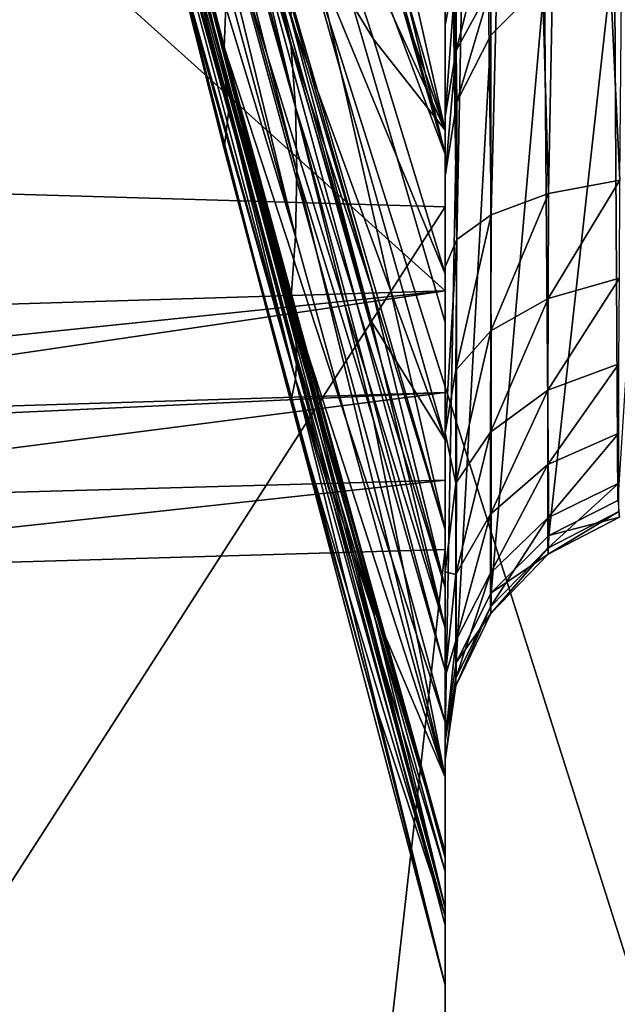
# Model space of a CAD drawing. Header units: millimetres. Extents: x -41 to 11, y -3 to 963.
# Tile 374 of 656: x -25.31 to -24.14, y 326.79 to 328.71. Entities that reach past the tile are written whole.
import ezdxf

# ---------------------------------------------------------------- set-up
doc = ezdxf.new("R2010")
doc.units = ezdxf.units.MM
doc.header["$LTSCALE"] = 65.185185
for name, color, linetype in [('1008', 7, 'CONTINUOUS'), ('1010', 7, 'CONTINUOUS'), ('3321', 7, 'CONTINUOUS'), ('3323', 7, 'CONTINUOUS'), ('3384', 7, 'CONTINUOUS'), ('3385', 7, 'CONTINUOUS'), ('659', 7, 'CONTINUOUS'), ('660', 7, 'CONTINUOUS'), ('667', 7, 'CONTINUOUS'), ('680', 7, 'CONTINUOUS'), ('681', 7, 'CONTINUOUS'), ('724', 7, 'CONTINUOUS'), ('735', 7, 'CONTINUOUS'), ('736', 7, 'CONTINUOUS'), ('737', 7, 'CONTINUOUS'), ('841', 7, 'CONTINUOUS'), ('843', 7, 'CONTINUOUS'), ('844', 7, 'CONTINUOUS'), ('845', 7, 'CONTINUOUS'), ('846', 7, 'CONTINUOUS'), ('847', 7, 'CONTINUOUS'), ('848', 7, 'CONTINUOUS'), ('849', 7, 'CONTINUOUS'), ('850', 7, 'CONTINUOUS'), ('851', 7, 'CONTINUOUS'), ('852', 7, 'CONTINUOUS'), ('853', 7, 'CONTINUOUS')]:
    doc.layers.add(name, color=color, linetype=linetype)

msp = doc.modelspace()

# ---------------------------------------------------------------- linework, layer by layer
at = {"layer": '1008', "linetype": 'Continuous'}
for points in [[(-24.9065, 328.6611, 48.8615), (-24.8973, 328.8875, 48.0224), (-25.2228, 329.9037, 49.0553), (-24.9065, 328.6611, 48.8615)], [(-25.1426, 329.5672, 49.1527), (-24.9065, 328.6611, 48.8615), (-25.2228, 329.9037, 49.0553), (-25.1426, 329.5672, 49.1527)], [(-24.9847, 328.9478, 49.0556), (-24.9065, 328.6611, 48.8615), (-25.1426, 329.5672, 49.1527), (-24.9847, 328.9478, 49.0556)]]:
    msp.add_3dface(points, dxfattribs=at)
at = {"layer": '1010', "linetype": 'Continuous'}
for points in [[(-25.2228, 329.8474, 52.6257), (-24.8973, 328.5393, 52.0027), (-25.2161, 329.7845, 51.8937), (-25.2228, 329.8474, 52.6257)], [(-25.1426, 329.5646, 52.8324), (-24.9065, 328.6135, 52.8686), (-25.2228, 329.8474, 52.6257), (-25.1426, 329.5646, 52.8324)], [(-24.9065, 328.6135, 52.8686), (-24.8973, 328.5393, 52.0027), (-25.2228, 329.8474, 52.6257), (-24.9065, 328.6135, 52.8686)], [(-24.8973, 328.5393, 52.0027), (-25.2228, 329.7193, 51.162), (-25.2161, 329.7845, 51.8937), (-24.8973, 328.5393, 52.0027)], [(-24.9065, 328.462, 51.137), (-25.1426, 329.405, 51.0076), (-25.2228, 329.7193, 51.162), (-24.9065, 328.462, 51.137)], [(-24.8973, 328.5393, 52.0027), (-24.9065, 328.462, 51.137), (-25.2228, 329.7193, 51.162), (-24.8973, 328.5393, 52.0027)], [(-24.9847, 328.9493, 52.9529), (-24.9065, 328.6135, 52.8686), (-25.1426, 329.5646, 52.8324), (-24.9847, 328.9493, 52.9529)], [(-24.9065, 328.462, 51.137), (-24.9849, 328.7786, 50.9954), (-25.1426, 329.405, 51.0076), (-24.9065, 328.462, 51.137)]]:
    msp.add_3dface(points, dxfattribs=at)
at = {"layer": '3321', "linetype": 'Continuous'}
for points in [[(9.125, 297.5, 93.5), (9.125, 382.5, 93.5), (-40.875, 297.5, 93.5), (9.125, 297.5, 93.5)], [(9.125, 382.5, 93.5), (-40.875, 382.5, 93.5), (-40.875, 297.5, 93.5), (9.125, 382.5, 93.5)]]:
    msp.add_3dface(points, dxfattribs=at)
at = {"layer": '3323', "linetype": 'Continuous'}
for points in [[(-40.875, 382.5, 8.5), (9.125, 297.5, 8.5), (-40.875, 297.5, 8.5), (-40.875, 382.5, 8.5)], [(9.125, 382.5, 8.5), (9.125, 297.5, 8.5), (-40.875, 382.5, 8.5), (9.125, 382.5, 8.5)]]:
    msp.add_3dface(points, dxfattribs=at)
at = {"layer": '3384', "linetype": 'Continuous'}
for points in [[(-40.875, 300.2, 90.8), (-40.875, 379.8, 90.8), (-15.675, 300.2, 90.8), (-40.875, 300.2, 90.8)], [(-40.875, 379.8, 90.8), (-15.675, 379.8, 90.8), (-15.675, 300.2, 90.8), (-40.875, 379.8, 90.8)]]:
    msp.add_3dface(points, dxfattribs=at)
at = {"layer": '3385', "linetype": 'Continuous'}
for points in [[(-15.675, 379.8, 11.2), (-40.875, 300.2, 11.2), (-15.675, 300.2, 11.2), (-15.675, 379.8, 11.2)], [(-40.875, 379.8, 11.2), (-40.875, 300.2, 11.2), (-15.675, 379.8, 11.2), (-40.875, 379.8, 11.2)]]:
    msp.add_3dface(points, dxfattribs=at)
at = {"layer": '659', "linetype": 'Continuous'}
for points in [[(-24.475, 328.4984, 44.8469), (-24.475, 336.9574, 17.6387), (-24.475, 328.7329, 44.1704), (-24.475, 328.4984, 44.8469)], [(-24.475, 328.218, 45.506), (-24.475, 336.9574, 17.6387), (-24.475, 328.4984, 44.8469), (-24.475, 328.218, 45.506)], [(-24.475, 327.8933, 46.1444), (-24.475, 336.9574, 17.6387), (-24.475, 328.218, 45.506), (-24.475, 327.8933, 46.1444)], [(-24.475, 327.5259, 46.7589), (-24.475, 336.9574, 17.6387), (-24.475, 327.8933, 46.1444), (-24.475, 327.5259, 46.7589)], [(-24.475, 334.0354, 18.0355), (-24.475, 336.9574, 17.6387), (-24.475, 327.5259, 46.7589), (-24.475, 334.0354, 18.0355)], [(-24.475, 312.5641, 56.7704), (-24.475, 334.0354, 18.0355), (-24.475, 327.5259, 46.7589), (-24.475, 312.5641, 56.7704)], [(-24.475, 331.1573, 18.6881), (-24.475, 334.0354, 18.0355), (-24.475, 312.5641, 56.7704), (-24.475, 331.1573, 18.6881)], [(-24.475, 328.9355, 75.1618), (-24.475, 328.7044, 75.386), (-24.475, 332.5435, 61.649), (-24.475, 328.9355, 75.1618)], [(-24.475, 328.7044, 75.386), (-24.475, 328.5263, 75.6538), (-24.475, 332.5435, 61.649), (-24.475, 328.7044, 75.386)], [(-24.475, 332.5435, 61.649), (-24.475, 328.4088, 75.9564), (-24.475, 331.9431, 61.2584), (-24.475, 332.5435, 61.649)], [(-24.475, 328.5263, 75.6538), (-24.475, 328.4088, 75.9564), (-24.475, 332.5435, 61.649), (-24.475, 328.5263, 75.6538)], [(-24.475, 331.9431, 61.2584), (-24.475, 312.5641, 56.7704), (-24.475, 331.3177, 60.9099), (-24.475, 331.9431, 61.2584)], [(-24.475, 328.4088, 75.9564), (-24.475, 312.5641, 56.7704), (-24.475, 331.9431, 61.2584), (-24.475, 328.4088, 75.9564)], [(-24.475, 331.3177, 60.9099), (-24.475, 312.5641, 56.7704), (-24.475, 330.7336, 60.2666), (-24.475, 331.3177, 60.9099)], [(-24.475, 328.3485, 19.5917), (-24.475, 331.1573, 18.6881), (-24.475, 312.5641, 56.7704), (-24.475, 328.3485, 19.5917)], [(-24.475, 330.7336, 60.2666), (-24.475, 312.5641, 56.7704), (-24.475, 330.0902, 59.6825), (-24.475, 330.7336, 60.2666)], [(-24.475, 330.0902, 59.6825), (-24.475, 312.5641, 56.7704), (-24.475, 329.7417, 59.057), (-24.475, 330.0902, 59.6825)], [(-24.475, 329.8334, 82.3813), (-24.475, 328.1844, 82.3471), (-24.475, 328.2314, 81.8163), (-24.475, 329.8334, 82.3813)], [(-24.475, 329.7445, 82.8916), (-24.475, 328.1844, 82.3471), (-24.475, 329.8334, 82.3813), (-24.475, 329.7445, 82.8916)], [(-24.475, 329.7417, 59.057), (-24.475, 312.5641, 56.7704), (-24.475, 329.351, 58.4565), (-24.475, 329.7417, 59.057)], [(-24.475, 329.351, 58.4565), (-24.475, 312.5641, 56.7704), (-24.475, 328.9204, 57.884), (-24.475, 329.351, 58.4565)], [(-24.475, 328.9204, 57.884), (-24.475, 312.5641, 56.7704), (-24.475, 328.4518, 57.3426), (-24.475, 328.9204, 57.884)], [(-24.475, 328.4518, 57.3426), (-24.475, 312.5641, 56.7704), (-24.475, 328.123, 56.5383), (-24.475, 328.4518, 57.3426)], [(-24.475, 312.5641, 56.7704), (-24.475, 328.4088, 75.9564), (-24.475, 327.3179, 80.0274), (-24.475, 312.5641, 56.7704)], [(-24.475, 313.8954, 53.5809), (-24.475, 328.3485, 19.5917), (-24.475, 312.5641, 56.7704), (-24.475, 313.8954, 53.5809)], [(-24.475, 325.6328, 20.7375), (-24.475, 328.3485, 19.5917), (-24.475, 313.8954, 53.5809), (-24.475, 325.6328, 20.7375)], [(-24.475, 328.2314, 81.8163), (-24.475, 327.8143, 82.1027), (-24.475, 327.9072, 81.6444), (-24.475, 328.2314, 81.8163)], [(-24.475, 327.9857, 82.2457), (-24.475, 327.8143, 82.1027), (-24.475, 328.2314, 81.8163), (-24.475, 327.9857, 82.2457)], [(-24.475, 328.1844, 82.3471), (-24.475, 327.9857, 82.2457), (-24.475, 328.2314, 81.8163), (-24.475, 328.1844, 82.3471)], [(-24.475, 328.123, 56.5383), (-24.475, 312.5641, 56.7704), (-24.475, 327.7182, 55.7694), (-24.475, 328.123, 56.5383)], [(-24.475, 327.9072, 81.6444), (-24.475, 327.6787, 81.9253), (-24.475, 327.6351, 81.3995), (-24.475, 327.9072, 81.6444)], [(-24.475, 327.8143, 82.1027), (-24.475, 327.6787, 81.9253), (-24.475, 327.9072, 81.6444), (-24.475, 327.8143, 82.1027)], [(-24.475, 327.7182, 55.7694), (-24.475, 312.5641, 56.7704), (-24.475, 327.6047, 55.0625), (-24.475, 327.7182, 55.7694)], [(-24.475, 327.6787, 81.9253), (-24.475, 312.5641, 56.7704), (-24.475, 327.4302, 81.0955), (-24.475, 327.6787, 81.9253)], [(-24.475, 327.6351, 81.3995), (-24.475, 327.6787, 81.9253), (-24.475, 327.4302, 81.0955), (-24.475, 327.6351, 81.3995)], [(-24.475, 327.6047, 55.0625), (-24.475, 312.5641, 56.7704), (-24.475, 327.443, 54.3646), (-24.475, 327.6047, 55.0625)], [(-24.475, 327.3417, 47.6082), (-24.475, 327.0765, 48.4358), (-24.475, 327.5259, 46.7589), (-24.475, 327.3417, 47.6082)], [(-24.475, 327.0765, 48.4358), (-24.475, 312.5641, 56.7704), (-24.475, 327.5259, 46.7589), (-24.475, 327.0765, 48.4358)], [(-24.475, 327.443, 54.3646), (-24.475, 312.5641, 56.7704), (-24.475, 327.2341, 53.6794), (-24.475, 327.443, 54.3646)], [(-24.475, 327.4302, 81.0955), (-24.475, 312.5641, 56.7704), (-24.475, 327.3051, 80.7514), (-24.475, 327.4302, 81.0955)], [(-24.475, 327.2671, 80.3885), (-24.475, 312.5641, 56.7704), (-24.475, 327.3179, 80.0274), (-24.475, 327.2671, 80.3885)], [(-24.475, 327.3051, 80.7514), (-24.475, 312.5641, 56.7704), (-24.475, 327.2671, 80.3885), (-24.475, 327.3051, 80.7514)], [(-24.475, 327.2341, 53.6794), (-24.475, 312.5641, 56.7704), (-24.475, 326.9789, 53.0104), (-24.475, 327.2341, 53.6794)], [(-24.475, 327.0876, 49.1517), (-24.475, 312.5641, 56.7704), (-24.475, 327.0765, 48.4358), (-24.475, 327.0876, 49.1517)], [(-24.475, 327.0495, 49.867), (-24.475, 312.5641, 56.7704), (-24.475, 327.0876, 49.1517), (-24.475, 327.0495, 49.867)], [(-24.475, 326.9628, 50.578), (-24.475, 312.5641, 56.7704), (-24.475, 327.0495, 49.867), (-24.475, 326.9628, 50.578)], [(-24.475, 326.9789, 53.0104), (-24.475, 312.5641, 56.7704), (-24.475, 326.945, 52.1421), (-24.475, 326.9789, 53.0104)], [(-24.475, 326.8276, 51.2811), (-24.475, 312.5641, 56.7704), (-24.475, 326.9628, 50.578), (-24.475, 326.8276, 51.2811)], [(-24.475, 326.945, 52.1421), (-24.475, 312.5641, 56.7704), (-24.475, 326.8276, 51.2811), (-24.475, 326.945, 52.1421)]]:
    msp.add_3dface(points, dxfattribs=at)
at = {"layer": '660', "linetype": 'Continuous'}
for points in [[(-24.475, 328.1844, 82.3471), (-24.475, 329.7445, 82.8916), (-26.1855, 329.7257, 82.8228), (-24.475, 328.1844, 82.3471)], [(-25.3301, 328.1585, 82.3054), (-24.475, 328.1844, 82.3471), (-26.1855, 329.7257, 82.8228), (-25.3301, 328.1585, 82.3054)]]:
    msp.add_3dface(points, dxfattribs=at)
at = {"layer": '667', "linetype": 'Continuous'}
for points in [[(-26.1855, 331.2004, 18.7383), (-24.475, 331.1573, 18.6881), (-26.1855, 328.3987, 19.6366), (-26.1855, 331.2004, 18.7383)], [(-24.475, 331.1573, 18.6881), (-24.475, 328.3485, 19.5917), (-26.1855, 328.3987, 19.6366), (-24.475, 331.1573, 18.6881)], [(-26.1855, 328.3987, 19.6366), (-24.475, 328.3485, 19.5917), (-26.1855, 325.6867, 20.7778), (-26.1855, 328.3987, 19.6366)], [(-24.475, 328.3485, 19.5917), (-24.475, 325.6328, 20.7375), (-26.1855, 325.6867, 20.7778), (-24.475, 328.3485, 19.5917)]]:
    msp.add_3dface(points, dxfattribs=at)
at = {"layer": '680', "linetype": 'Continuous'}
for points in [[(-24.475, 327.6787, 81.9253), (-26.175, 327.6294, 81.8432), (-26.175, 312.5963, 56.8239), (-24.475, 327.6787, 81.9253)], [(-24.475, 312.5641, 56.7704), (-24.475, 327.6787, 81.9253), (-26.175, 312.5963, 56.8239), (-24.475, 312.5641, 56.7704)]]:
    msp.add_3dface(points, dxfattribs=at)
at = {"layer": '681', "linetype": 'Continuous'}
for points in [[(-26.1824, 327.9333, 82.1613), (-24.475, 328.1844, 82.3471), (-26.1837, 328.0078, 82.2063), (-26.1824, 327.9333, 82.1613)], [(-24.475, 328.1844, 82.3471), (-25.3301, 328.1585, 82.3054), (-26.1837, 328.0078, 82.2063), (-24.475, 328.1844, 82.3471)], [(-24.475, 327.9857, 82.2457), (-24.475, 328.1844, 82.3471), (-26.1824, 327.9333, 82.1613), (-24.475, 327.9857, 82.2457)], [(-24.475, 327.9857, 82.2457), (-26.1824, 327.9333, 82.1613), (-26.1819, 327.9067, 82.143), (-24.475, 327.9857, 82.2457)], [(-24.475, 327.9857, 82.2457), (-26.1819, 327.9067, 82.143), (-26.179, 327.767, 82.0227), (-24.475, 327.9857, 82.2457)], [(-24.475, 327.8143, 82.1027), (-24.475, 327.9857, 82.2457), (-26.179, 327.767, 82.0227), (-24.475, 327.8143, 82.1027)], [(-26.175, 327.6294, 81.8432), (-24.475, 327.8143, 82.1027), (-26.179, 327.767, 82.0227), (-26.175, 327.6294, 81.8432)], [(-24.475, 327.6787, 81.9253), (-24.475, 327.8143, 82.1027), (-26.175, 327.6294, 81.8432), (-24.475, 327.6787, 81.9253)]]:
    msp.add_3dface(points, dxfattribs=at)
at = {"layer": '724', "linetype": 'Continuous'}
for points in [[(-24.1149, 330.5115, 82.0914), (-24.2325, 330.4965, 82.1406), (-24.1334, 328.4006, 81.3733), (-24.1149, 330.5115, 82.0914)], [(-24.2325, 330.4965, 82.1406), (-24.3332, 330.4732, 82.2169), (-24.2727, 328.3747, 81.441), (-24.2325, 330.4965, 82.1406)], [(-24.1334, 328.4006, 81.3733), (-24.2325, 330.4965, 82.1406), (-24.2727, 328.3747, 81.441), (-24.1334, 328.4006, 81.3733)], [(-24.3332, 330.4732, 82.2169), (-24.4102, 330.4433, 82.3151), (-24.3852, 328.3334, 81.5492), (-24.3332, 330.4732, 82.2169)], [(-24.2727, 328.3747, 81.441), (-24.3332, 330.4732, 82.2169), (-24.3852, 328.3334, 81.5492), (-24.2727, 328.3747, 81.441)], [(-24.4102, 330.4433, 82.3151), (-24.4585, 330.4086, 82.4288), (-24.4519, 328.285, 81.6759), (-24.4102, 330.4433, 82.3151)], [(-24.3852, 328.3334, 81.5492), (-24.4102, 330.4433, 82.3151), (-24.4519, 328.285, 81.6759), (-24.3852, 328.3334, 81.5492)], [(-24.4585, 330.4086, 82.4288), (-24.475, 330.3714, 82.5506), (-24.4519, 328.285, 81.6759), (-24.4585, 330.4086, 82.4288)], [(-24.475, 330.3714, 82.5506), (-24.475, 329.8334, 82.3813), (-24.4519, 328.285, 81.6759), (-24.475, 330.3714, 82.5506)], [(-24.475, 329.8334, 82.3813), (-24.475, 328.2314, 81.8163), (-24.4519, 328.285, 81.6759), (-24.475, 329.8334, 82.3813)]]:
    msp.add_3dface(points, dxfattribs=at)
at = {"layer": '735', "linetype": 'Continuous'}
for points in [[(-24.475, 328.7044, 75.386), (-24.475, 328.9355, 75.1618), (-24.4537, 328.8155, 75.4779), (-24.475, 328.7044, 75.386)], [(-24.3851, 328.9242, 75.5684), (-24.4536, 328.6541, 75.7217), (-24.4537, 328.8155, 75.4779), (-24.3851, 328.9242, 75.5684)], [(-24.3851, 328.7798, 75.7867), (-24.4536, 328.6541, 75.7217), (-24.3851, 328.9242, 75.5684), (-24.3851, 328.7798, 75.7867)], [(-24.4536, 328.6541, 75.7217), (-24.475, 328.5263, 75.6538), (-24.4537, 328.8155, 75.4779), (-24.4536, 328.6541, 75.7217)], [(-24.475, 328.5263, 75.6538), (-24.475, 328.7044, 75.386), (-24.4537, 328.8155, 75.4779), (-24.475, 328.5263, 75.6538)], [(-24.3851, 328.7798, 75.7867), (-24.4519, 328.554, 75.9953), (-24.4536, 328.6541, 75.7217), (-24.3851, 328.7798, 75.7867)], [(-24.3858, 328.6841, 76.0301), (-24.4519, 328.554, 75.9953), (-24.3851, 328.7798, 75.7867), (-24.3858, 328.6841, 76.0301)], [(-24.281, 328.7908, 76.0587), (-24.3858, 328.6841, 76.0301), (-24.3851, 328.7798, 75.7867), (-24.281, 328.7908, 76.0587)], [(-24.4519, 328.554, 75.9953), (-24.475, 328.4088, 75.9564), (-24.4536, 328.6541, 75.7217), (-24.4519, 328.554, 75.9953)], [(-24.475, 328.4088, 75.9564), (-24.475, 328.5263, 75.6538), (-24.4536, 328.6541, 75.7217), (-24.475, 328.4088, 75.9564)]]:
    msp.add_3dface(points, dxfattribs=at)
at = {"layer": '736', "linetype": 'Continuous'}
for points in [[(-24.1439, 328.8633, 76.0782), (-24.0675, 328.8834, 76.0836), (-24.1378, 327.7746, 80.1498), (-24.1439, 328.8633, 76.0782)], [(-24.281, 328.7908, 76.0587), (-24.1439, 328.8633, 76.0782), (-24.2724, 327.7062, 80.1315), (-24.281, 328.7908, 76.0587)], [(-24.2724, 327.7062, 80.1315), (-24.1439, 328.8633, 76.0782), (-24.1378, 327.7746, 80.1498), (-24.2724, 327.7062, 80.1315)], [(-24.3858, 328.6841, 76.0301), (-24.281, 328.7908, 76.0587), (-24.385, 327.5944, 80.1015), (-24.3858, 328.6841, 76.0301)], [(-24.385, 327.5944, 80.1015), (-24.281, 328.7908, 76.0587), (-24.2724, 327.7062, 80.1315), (-24.385, 327.5944, 80.1015)], [(-24.4519, 328.554, 75.9953), (-24.3858, 328.6841, 76.0301), (-24.4535, 327.458, 80.065), (-24.4519, 328.554, 75.9953)], [(-24.4535, 327.458, 80.065), (-24.3858, 328.6841, 76.0301), (-24.385, 327.5944, 80.1015), (-24.4535, 327.458, 80.065)], [(-24.475, 327.3179, 80.0274), (-24.475, 328.4088, 75.9564), (-24.4519, 328.554, 75.9953), (-24.475, 327.3179, 80.0274)], [(-24.475, 327.3179, 80.0274), (-24.4519, 328.554, 75.9953), (-24.4535, 327.458, 80.065), (-24.475, 327.3179, 80.0274)]]:
    msp.add_3dface(points, dxfattribs=at)
at = {"layer": '737', "linetype": 'Continuous'}
for points in [[(-24.1341, 328.2091, 81.2765), (-24.1334, 328.4006, 81.3733), (-24.2735, 328.1695, 81.3376), (-24.1341, 328.2091, 81.2765)], [(-24.1334, 328.4006, 81.3733), (-24.2727, 328.3747, 81.441), (-24.2735, 328.1695, 81.3376), (-24.1334, 328.4006, 81.3733)], [(-24.2735, 328.1695, 81.3376), (-24.2727, 328.3747, 81.441), (-24.3857, 328.1066, 81.435), (-24.2735, 328.1695, 81.3376)], [(-24.2727, 328.3747, 81.441), (-24.3852, 328.3334, 81.5492), (-24.3857, 328.1066, 81.435), (-24.2727, 328.3747, 81.441)], [(-24.3857, 328.1066, 81.435), (-24.3852, 328.3334, 81.5492), (-24.4539, 328.0296, 81.5539), (-24.3857, 328.1066, 81.435)], [(-24.3852, 328.3334, 81.5492), (-24.4519, 328.285, 81.6759), (-24.4539, 328.0296, 81.5539), (-24.3852, 328.3334, 81.5492)], [(-24.475, 328.2314, 81.8163), (-24.475, 327.9072, 81.6444), (-24.4519, 328.285, 81.6759), (-24.475, 328.2314, 81.8163)], [(-24.4519, 328.285, 81.6759), (-24.475, 327.9072, 81.6444), (-24.4539, 328.0296, 81.5539), (-24.4519, 328.285, 81.6759)], [(-24.1353, 328.0417, 81.1419), (-24.1341, 328.2091, 81.2765), (-24.2742, 327.9902, 81.1935), (-24.1353, 328.0417, 81.1419)], [(-24.2742, 327.9902, 81.1935), (-24.1341, 328.2091, 81.2765), (-24.2735, 328.1695, 81.3376), (-24.2742, 327.9902, 81.1935)], [(-24.386, 327.9084, 81.2756), (-24.2735, 328.1695, 81.3376), (-24.3857, 328.1066, 81.435), (-24.386, 327.9084, 81.2756)], [(-24.2742, 327.9902, 81.1935), (-24.2735, 328.1695, 81.3376), (-24.386, 327.9084, 81.2756), (-24.2742, 327.9902, 81.1935)], [(-24.386, 327.9084, 81.2756), (-24.3857, 328.1066, 81.435), (-24.454, 327.8085, 81.3757), (-24.386, 327.9084, 81.2756)], [(-24.454, 327.8085, 81.3757), (-24.3857, 328.1066, 81.435), (-24.4539, 328.0296, 81.5539), (-24.454, 327.8085, 81.3757)], [(-24.475, 327.9072, 81.6444), (-24.454, 327.8085, 81.3757), (-24.4539, 328.0296, 81.5539), (-24.475, 327.9072, 81.6444)], [(-24.2746, 327.8453, 81.0156), (-24.1353, 328.0417, 81.1419), (-24.2742, 327.9902, 81.1935), (-24.2746, 327.8453, 81.0156)], [(-24.1359, 327.9066, 80.9757), (-24.1353, 328.0417, 81.1419), (-24.2746, 327.8453, 81.0156), (-24.1359, 327.9066, 80.9757)], [(-24.3862, 327.7483, 81.0788), (-24.2742, 327.9902, 81.1935), (-24.386, 327.9084, 81.2756), (-24.3862, 327.7483, 81.0788)], [(-24.2746, 327.8453, 81.0156), (-24.2742, 327.9902, 81.1935), (-24.3862, 327.7483, 81.0788), (-24.2746, 327.8453, 81.0156)], [(-24.475, 327.9072, 81.6444), (-24.475, 327.6351, 81.3995), (-24.454, 327.8085, 81.3757), (-24.475, 327.9072, 81.6444)], [(-24.3862, 327.7483, 81.0788), (-24.386, 327.9084, 81.2756), (-24.4541, 327.6299, 81.156), (-24.3862, 327.7483, 81.0788)], [(-24.4541, 327.6299, 81.156), (-24.386, 327.9084, 81.2756), (-24.454, 327.8085, 81.3757), (-24.4541, 327.6299, 81.156)], [(-24.2746, 327.7406, 80.8104), (-24.1359, 327.9066, 80.9757), (-24.2746, 327.8453, 81.0156), (-24.2746, 327.7406, 80.8104)], [(-24.1359, 327.8088, 80.7842), (-24.1359, 327.9066, 80.9757), (-24.2746, 327.7406, 80.8104), (-24.1359, 327.8088, 80.7842)], [(-24.3862, 327.6325, 80.852), (-24.2746, 327.8453, 81.0156), (-24.3862, 327.7483, 81.0788), (-24.3862, 327.6325, 80.852)], [(-24.2746, 327.7406, 80.8104), (-24.2746, 327.8453, 81.0156), (-24.3862, 327.6325, 80.852), (-24.2746, 327.7406, 80.8104)], [(-24.475, 327.6351, 81.3995), (-24.4541, 327.6299, 81.156), (-24.454, 327.8085, 81.3757), (-24.475, 327.6351, 81.3995)], [(-24.2742, 327.6816, 80.5888), (-24.1359, 327.8088, 80.7842), (-24.2746, 327.7406, 80.8104), (-24.2742, 327.6816, 80.5888)], [(-24.1353, 327.7536, 80.5773), (-24.1359, 327.8088, 80.7842), (-24.2742, 327.6816, 80.5888), (-24.1353, 327.7536, 80.5773)], [(-24.2724, 327.7062, 80.1315), (-24.1378, 327.7746, 80.1498), (-24.1341, 327.7424, 80.3633), (-24.2724, 327.7062, 80.1315)], [(-24.3862, 327.6325, 80.852), (-24.3862, 327.7483, 81.0788), (-24.4541, 327.5006, 80.9027), (-24.3862, 327.6325, 80.852)], [(-24.4541, 327.5006, 80.9027), (-24.3862, 327.7483, 81.0788), (-24.4541, 327.6299, 81.156), (-24.4541, 327.5006, 80.9027)], [(-24.386, 327.5672, 80.6071), (-24.2746, 327.7406, 80.8104), (-24.3862, 327.6325, 80.852), (-24.386, 327.5672, 80.6071)], [(-24.2742, 327.6816, 80.5888), (-24.2746, 327.7406, 80.8104), (-24.386, 327.5672, 80.6071), (-24.2742, 327.6816, 80.5888)], [(-24.2735, 327.6697, 80.3596), (-24.1353, 327.7536, 80.5773), (-24.2742, 327.6816, 80.5888), (-24.2735, 327.6697, 80.3596)], [(-24.1341, 327.7424, 80.3633), (-24.1353, 327.7536, 80.5773), (-24.2735, 327.6697, 80.3596), (-24.1341, 327.7424, 80.3633)], [(-24.2724, 327.7062, 80.1315), (-24.1341, 327.7424, 80.3633), (-24.2735, 327.6697, 80.3596), (-24.2724, 327.7062, 80.1315)], [(-24.385, 327.5944, 80.1015), (-24.2724, 327.7062, 80.1315), (-24.2735, 327.6697, 80.3596), (-24.385, 327.5944, 80.1015)], [(-24.3857, 327.554, 80.3536), (-24.2742, 327.6816, 80.5888), (-24.386, 327.5672, 80.6071), (-24.3857, 327.554, 80.3536)], [(-24.2735, 327.6697, 80.3596), (-24.2742, 327.6816, 80.5888), (-24.3857, 327.554, 80.3536), (-24.2735, 327.6697, 80.3596)], [(-24.385, 327.5944, 80.1015), (-24.2735, 327.6697, 80.3596), (-24.3857, 327.554, 80.3536), (-24.385, 327.5944, 80.1015)], [(-24.475, 327.6351, 81.3995), (-24.475, 327.4302, 81.0955), (-24.4541, 327.6299, 81.156), (-24.475, 327.6351, 81.3995)], [(-24.475, 327.4302, 81.0955), (-24.4541, 327.5006, 80.9027), (-24.4541, 327.6299, 81.156), (-24.475, 327.4302, 81.0955)], [(-24.454, 327.4276, 80.6294), (-24.3862, 327.6325, 80.852), (-24.4541, 327.5006, 80.9027), (-24.454, 327.4276, 80.6294)], [(-24.386, 327.5672, 80.6071), (-24.3862, 327.6325, 80.852), (-24.454, 327.4276, 80.6294), (-24.386, 327.5672, 80.6071)], [(-24.4535, 327.458, 80.065), (-24.385, 327.5944, 80.1015), (-24.3857, 327.554, 80.3536), (-24.4535, 327.458, 80.065)], [(-24.4539, 327.4125, 80.3464), (-24.386, 327.5672, 80.6071), (-24.454, 327.4276, 80.6294), (-24.4539, 327.4125, 80.3464)], [(-24.3857, 327.554, 80.3536), (-24.386, 327.5672, 80.6071), (-24.4539, 327.4125, 80.3464), (-24.3857, 327.554, 80.3536)], [(-24.4535, 327.458, 80.065), (-24.3857, 327.554, 80.3536), (-24.4539, 327.4125, 80.3464), (-24.4535, 327.458, 80.065)], [(-24.475, 327.4302, 81.0955), (-24.475, 327.3051, 80.7514), (-24.4541, 327.5006, 80.9027), (-24.475, 327.4302, 81.0955)], [(-24.475, 327.3051, 80.7514), (-24.454, 327.4276, 80.6294), (-24.4541, 327.5006, 80.9027), (-24.475, 327.3051, 80.7514)], [(-24.475, 327.3179, 80.0274), (-24.4535, 327.458, 80.065), (-24.4539, 327.4125, 80.3464), (-24.475, 327.3179, 80.0274)], [(-24.475, 327.2671, 80.3885), (-24.4539, 327.4125, 80.3464), (-24.454, 327.4276, 80.6294), (-24.475, 327.2671, 80.3885)], [(-24.475, 327.3051, 80.7514), (-24.475, 327.2671, 80.3885), (-24.454, 327.4276, 80.6294), (-24.475, 327.3051, 80.7514)], [(-24.475, 327.2671, 80.3885), (-24.475, 327.3179, 80.0274), (-24.4539, 327.4125, 80.3464), (-24.475, 327.2671, 80.3885)]]:
    msp.add_3dface(points, dxfattribs=at)
at = {"layer": '841', "linetype": 'Continuous'}
for points in [[(-24.475, 328.4984, 44.8469), (-24.7763, 329.5437, 45.0471), (-24.7676, 329.3386, 45.4899), (-24.475, 328.4984, 44.8469)], [(-24.475, 328.4984, 44.8469), (-24.6186, 329.1352, 44.6151), (-24.7763, 329.5437, 45.0471), (-24.475, 328.4984, 44.8469)], [(-24.7646, 329.1327, 45.9325), (-24.475, 328.4984, 44.8469), (-24.7676, 329.3386, 45.4899), (-24.7646, 329.1327, 45.9325)], [(-24.475, 328.4984, 44.8469), (-24.7646, 329.1327, 45.9325), (-24.615, 328.6766, 45.7198), (-24.475, 328.4984, 44.8469)], [(-24.475, 328.4984, 44.8469), (-24.475, 328.7329, 44.1704), (-24.6186, 329.1352, 44.6151), (-24.475, 328.4984, 44.8469)], [(-24.475, 328.218, 45.506), (-24.475, 328.4984, 44.8469), (-24.615, 328.6766, 45.7198), (-24.475, 328.218, 45.506)]]:
    msp.add_3dface(points, dxfattribs=at)
at = {"layer": '843', "linetype": 'Continuous'}
for points in [[(-24.615, 328.6766, 45.7198), (-24.7646, 329.1327, 45.9325), (-24.7676, 328.926, 46.3747), (-24.615, 328.6766, 45.7198)], [(-24.475, 327.8933, 46.1444), (-24.7676, 328.926, 46.3747), (-24.7763, 328.7186, 46.8165), (-24.475, 327.8933, 46.1444)], [(-24.475, 328.218, 45.506), (-24.615, 328.6766, 45.7198), (-24.7676, 328.926, 46.3747), (-24.475, 328.218, 45.506)], [(-24.475, 327.8933, 46.1444), (-24.475, 328.218, 45.506), (-24.7676, 328.926, 46.3747), (-24.475, 327.8933, 46.1444)], [(-24.475, 327.8933, 46.1444), (-24.7763, 328.7186, 46.8165), (-24.6185, 328.1249, 46.7812), (-24.475, 327.8933, 46.1444)], [(-24.475, 327.5259, 46.7589), (-24.475, 327.8933, 46.1444), (-24.6185, 328.1249, 46.7812), (-24.475, 327.5259, 46.7589)]]:
    msp.add_3dface(points, dxfattribs=at)
at = {"layer": '844', "linetype": 'Continuous'}
for points in [[(-24.839, 328.9101, 47.0054), (-24.9065, 329.111, 47.1825), (-24.6185, 328.1249, 46.7812), (-24.839, 328.9101, 47.0054)], [(-24.475, 327.5259, 46.7589), (-24.9065, 329.111, 47.1825), (-24.8973, 328.8875, 48.0224), (-24.475, 327.5259, 46.7589)], [(-24.9065, 329.111, 47.1825), (-24.475, 327.5259, 46.7589), (-24.6185, 328.1249, 46.7812), (-24.9065, 329.111, 47.1825)], [(-24.7763, 328.7186, 46.8165), (-24.839, 328.9101, 47.0054), (-24.6185, 328.1249, 46.7812), (-24.7763, 328.7186, 46.8165)], [(-24.9065, 328.6611, 48.8615), (-24.475, 327.3417, 47.6082), (-24.8973, 328.8875, 48.0224), (-24.9065, 328.6611, 48.8615)], [(-24.475, 327.3417, 47.6082), (-24.475, 327.5259, 46.7589), (-24.8973, 328.8875, 48.0224), (-24.475, 327.3417, 47.6082)], [(-24.839, 328.3988, 48.9144), (-24.475, 327.0765, 48.4358), (-24.9065, 328.6611, 48.8615), (-24.839, 328.3988, 48.9144)], [(-24.475, 327.0765, 48.4358), (-24.475, 327.3417, 47.6082), (-24.9065, 328.6611, 48.8615), (-24.475, 327.0765, 48.4358)], [(-24.7763, 328.1382, 48.9824), (-24.6186, 327.6067, 48.7162), (-24.839, 328.3988, 48.9144), (-24.7763, 328.1382, 48.9824)], [(-24.6186, 327.6067, 48.7162), (-24.475, 327.0765, 48.4358), (-24.839, 328.3988, 48.9144), (-24.6186, 327.6067, 48.7162)]]:
    msp.add_3dface(points, dxfattribs=at)
at = {"layer": '845', "linetype": 'Continuous'}
for points in [[(-24.475, 327.0876, 49.1517), (-24.7763, 328.1382, 48.9824), (-24.7676, 328.097, 49.4686), (-24.475, 327.0876, 49.1517)], [(-24.475, 327.0876, 49.1517), (-24.6186, 327.6067, 48.7162), (-24.7763, 328.1382, 48.9824), (-24.475, 327.0876, 49.1517)], [(-24.7646, 328.0549, 49.9549), (-24.475, 327.0876, 49.1517), (-24.7676, 328.097, 49.4686), (-24.7646, 328.0549, 49.9549)], [(-24.475, 327.0876, 49.1517), (-24.7646, 328.0549, 49.9549), (-24.615, 327.5536, 49.9111), (-24.475, 327.0876, 49.1517)], [(-24.475, 327.0876, 49.1517), (-24.475, 327.0765, 48.4358), (-24.6186, 327.6067, 48.7162), (-24.475, 327.0876, 49.1517)], [(-24.475, 327.0495, 49.867), (-24.475, 327.0876, 49.1517), (-24.615, 327.5536, 49.9111), (-24.475, 327.0495, 49.867)]]:
    msp.add_3dface(points, dxfattribs=at)
at = {"layer": '846', "linetype": 'Continuous'}
for points in [[(-24.7676, 328.097, 49.4686), (-24.7763, 328.1382, 48.9824), (-25.0686, 329.2302, 49.2576), (-24.7676, 328.097, 49.4686)], [(-25.0686, 329.2302, 49.2576), (-24.7763, 328.1382, 48.9824), (-24.9847, 328.9478, 49.0556), (-25.0686, 329.2302, 49.2576)], [(-25.0627, 329.1963, 49.6547), (-24.7676, 328.097, 49.4686), (-25.0686, 329.2302, 49.2576), (-25.0627, 329.1963, 49.6547)], [(-25.0608, 329.1619, 50.0518), (-24.7676, 328.097, 49.4686), (-25.0627, 329.1963, 49.6547), (-25.0608, 329.1619, 50.0518)], [(-25.0627, 329.1269, 50.4488), (-24.7646, 328.0549, 49.9549), (-25.0608, 329.1619, 50.0518), (-25.0627, 329.1269, 50.4488)], [(-24.7646, 328.0549, 49.9549), (-24.7676, 328.097, 49.4686), (-25.0608, 329.1619, 50.0518), (-24.7646, 328.0549, 49.9549)], [(-25.0686, 329.0913, 50.8457), (-24.7676, 328.0119, 50.4412), (-25.0627, 329.1269, 50.4488), (-25.0686, 329.0913, 50.8457)], [(-24.7676, 328.0119, 50.4412), (-24.7646, 328.0549, 49.9549), (-25.0627, 329.1269, 50.4488), (-24.7676, 328.0119, 50.4412)], [(-24.9849, 328.7786, 50.9954), (-24.7676, 328.0119, 50.4412), (-25.0686, 329.0913, 50.8457), (-24.9849, 328.7786, 50.9954)], [(-24.7763, 328.1382, 48.9824), (-24.839, 328.3988, 48.9144), (-24.9847, 328.9478, 49.0556), (-24.7763, 328.1382, 48.9824)], [(-24.839, 328.3988, 48.9144), (-24.9065, 328.6611, 48.8615), (-24.9847, 328.9478, 49.0556), (-24.839, 328.3988, 48.9144)], [(-24.7763, 327.9681, 50.9272), (-24.7676, 328.0119, 50.4412), (-24.9849, 328.7786, 50.9954), (-24.7763, 327.9681, 50.9272)], [(-24.9065, 328.462, 51.137), (-24.7763, 327.9681, 50.9272), (-24.9849, 328.7786, 50.9954), (-24.9065, 328.462, 51.137)], [(-24.839, 328.2127, 51.0393), (-24.7763, 327.9681, 50.9272), (-24.9065, 328.462, 51.137), (-24.839, 328.2127, 51.0393)]]:
    msp.add_3dface(points, dxfattribs=at)
at = {"layer": '847', "linetype": 'Continuous'}
for points in [[(-24.615, 327.5536, 49.9111), (-24.7646, 328.0549, 49.9549), (-24.7676, 328.0119, 50.4412), (-24.615, 327.5536, 49.9111)], [(-24.475, 326.9628, 50.578), (-24.7676, 328.0119, 50.4412), (-24.7763, 327.9681, 50.9272), (-24.475, 326.9628, 50.578)], [(-24.475, 326.9628, 50.578), (-24.475, 327.0495, 49.867), (-24.7676, 328.0119, 50.4412), (-24.475, 326.9628, 50.578)], [(-24.475, 327.0495, 49.867), (-24.615, 327.5536, 49.9111), (-24.7676, 328.0119, 50.4412), (-24.475, 327.0495, 49.867)], [(-24.475, 326.9628, 50.578), (-24.7763, 327.9681, 50.9272), (-24.6185, 327.3982, 51.0971), (-24.475, 326.9628, 50.578)], [(-24.475, 326.8276, 51.2811), (-24.475, 326.9628, 50.578), (-24.6185, 327.3982, 51.0971), (-24.475, 326.8276, 51.2811)]]:
    msp.add_3dface(points, dxfattribs=at)
at = {"layer": '848', "linetype": 'Continuous'}
for points in [[(-24.9065, 328.6135, 52.8686), (-24.475, 326.9789, 53.0104), (-24.8973, 328.5393, 52.0027), (-24.9065, 328.6135, 52.8686)], [(-24.839, 328.3851, 53.0081), (-24.475, 326.9789, 53.0104), (-24.9065, 328.6135, 52.8686), (-24.839, 328.3851, 53.0081)], [(-24.475, 326.8276, 51.2811), (-24.9065, 328.462, 51.137), (-24.8973, 328.5393, 52.0027), (-24.475, 326.8276, 51.2811)], [(-24.475, 326.945, 52.1421), (-24.475, 326.8276, 51.2811), (-24.8973, 328.5393, 52.0027), (-24.475, 326.945, 52.1421)], [(-24.475, 326.9789, 53.0104), (-24.475, 326.945, 52.1421), (-24.8973, 328.5393, 52.0027), (-24.475, 326.9789, 53.0104)], [(-24.839, 328.2127, 51.0393), (-24.9065, 328.462, 51.137), (-24.6185, 327.3982, 51.0971), (-24.839, 328.2127, 51.0393)], [(-24.9065, 328.462, 51.137), (-24.475, 326.8276, 51.2811), (-24.6185, 327.3982, 51.0971), (-24.9065, 328.462, 51.137)], [(-24.7763, 328.1635, 53.161), (-24.6186, 327.573, 53.0926), (-24.839, 328.3851, 53.0081), (-24.7763, 328.1635, 53.161)], [(-24.6186, 327.573, 53.0926), (-24.475, 326.9789, 53.0104), (-24.839, 328.3851, 53.0081), (-24.6186, 327.573, 53.0926)], [(-24.7763, 327.9681, 50.9272), (-24.839, 328.2127, 51.0393), (-24.6185, 327.3982, 51.0971), (-24.7763, 327.9681, 50.9272)]]:
    msp.add_3dface(points, dxfattribs=at)
at = {"layer": '849', "linetype": 'Continuous'}
for points in [[(-24.7646, 328.4178, 54.1034), (-24.475, 327.2341, 53.6794), (-24.7676, 328.2911, 53.6321), (-24.7646, 328.4178, 54.1034)], [(-24.475, 327.2341, 53.6794), (-24.7646, 328.4178, 54.1034), (-24.615, 327.9317, 54.2337), (-24.475, 327.2341, 53.6794)], [(-24.475, 327.2341, 53.6794), (-24.7763, 328.1635, 53.161), (-24.7676, 328.2911, 53.6321), (-24.475, 327.2341, 53.6794)], [(-24.475, 327.2341, 53.6794), (-24.6186, 327.573, 53.0926), (-24.7763, 328.1635, 53.161), (-24.475, 327.2341, 53.6794)], [(-24.475, 327.443, 54.3646), (-24.475, 327.2341, 53.6794), (-24.615, 327.9317, 54.2337), (-24.475, 327.443, 54.3646)], [(-24.475, 327.2341, 53.6794), (-24.475, 326.9789, 53.0104), (-24.6186, 327.573, 53.0926), (-24.475, 327.2341, 53.6794)]]:
    msp.add_3dface(points, dxfattribs=at)
at = {"layer": '850', "linetype": 'Continuous'}
for points in [[(-24.9849, 329.4538, 54.8336), (-24.7676, 328.5438, 54.575), (-25.0686, 329.6964, 54.5861), (-24.9849, 329.4538, 54.8336)], [(-25.0686, 329.6964, 54.5861), (-24.7676, 328.5438, 54.575), (-25.0627, 329.5941, 54.2009), (-25.0686, 329.6964, 54.5861)], [(-25.0627, 329.5941, 54.2009), (-24.7646, 328.4178, 54.1034), (-25.0608, 329.4912, 53.8158), (-25.0627, 329.5941, 54.2009)], [(-24.7676, 328.5438, 54.575), (-24.7646, 328.4178, 54.1034), (-25.0627, 329.5941, 54.2009), (-24.7676, 328.5438, 54.575)], [(-25.0608, 329.4912, 53.8158), (-24.7676, 328.2911, 53.6321), (-25.0627, 329.3878, 53.4309), (-25.0608, 329.4912, 53.8158)], [(-24.7646, 328.4178, 54.1034), (-24.7676, 328.2911, 53.6321), (-25.0608, 329.4912, 53.8158), (-24.7646, 328.4178, 54.1034)], [(-24.9065, 329.2047, 55.075), (-24.7763, 328.6688, 55.0468), (-24.9849, 329.4538, 54.8336), (-24.9065, 329.2047, 55.075)], [(-24.7763, 328.6688, 55.0468), (-24.7676, 328.5438, 54.575), (-24.9849, 329.4538, 54.8336), (-24.7763, 328.6688, 55.0468)], [(-25.0627, 329.3878, 53.4309), (-24.7676, 328.2911, 53.6321), (-25.0686, 329.2838, 53.0462), (-25.0627, 329.3878, 53.4309)], [(-24.7676, 328.2911, 53.6321), (-24.7763, 328.1635, 53.161), (-25.0686, 329.2838, 53.0462), (-24.7676, 328.2911, 53.6321)], [(-25.0686, 329.2838, 53.0462), (-24.7763, 328.1635, 53.161), (-24.9847, 328.9493, 52.9529), (-25.0686, 329.2838, 53.0462)], [(-24.839, 328.937, 55.0684), (-24.7763, 328.6688, 55.0468), (-24.9065, 329.2047, 55.075), (-24.839, 328.937, 55.0684)], [(-24.7763, 328.1635, 53.161), (-24.839, 328.3851, 53.0081), (-24.9847, 328.9493, 52.9529), (-24.7763, 328.1635, 53.161)], [(-24.839, 328.3851, 53.0081), (-24.9065, 328.6135, 52.8686), (-24.9847, 328.9493, 52.9529), (-24.839, 328.3851, 53.0081)]]:
    msp.add_3dface(points, dxfattribs=at)
at = {"layer": '851', "linetype": 'Continuous'}
for points in [[(-24.475, 327.6047, 55.0625), (-24.7676, 328.5438, 54.575), (-24.7763, 328.6688, 55.0468), (-24.475, 327.6047, 55.0625)], [(-24.475, 327.6047, 55.0625), (-24.7763, 328.6688, 55.0468), (-24.6185, 328.1914, 55.4014), (-24.475, 327.6047, 55.0625)], [(-24.615, 327.9317, 54.2337), (-24.7646, 328.4178, 54.1034), (-24.7676, 328.5438, 54.575), (-24.615, 327.9317, 54.2337)], [(-24.475, 327.6047, 55.0625), (-24.475, 327.443, 54.3646), (-24.7676, 328.5438, 54.575), (-24.475, 327.6047, 55.0625)], [(-24.475, 327.443, 54.3646), (-24.615, 327.9317, 54.2337), (-24.7676, 328.5438, 54.575), (-24.475, 327.443, 54.3646)], [(-24.475, 327.7182, 55.7694), (-24.475, 327.6047, 55.0625), (-24.6185, 328.1914, 55.4014), (-24.475, 327.7182, 55.7694)]]:
    msp.add_3dface(points, dxfattribs=at)
at = {"layer": '852', "linetype": 'Continuous'}
for points in [[(-24.9065, 329.9393, 56.6503), (-24.475, 328.4518, 57.3426), (-24.8973, 329.5734, 55.862), (-24.9065, 329.9393, 56.6503)], [(-24.839, 329.7724, 56.8595), (-24.475, 328.4518, 57.3426), (-24.9065, 329.9393, 56.6503), (-24.839, 329.7724, 56.8595)], [(-24.6186, 329.0381, 57.2167), (-24.475, 328.4518, 57.3426), (-24.839, 329.7724, 56.8595), (-24.6186, 329.0381, 57.2167)], [(-24.475, 327.7182, 55.7694), (-24.9065, 329.2047, 55.075), (-24.8973, 329.5734, 55.862), (-24.475, 327.7182, 55.7694)], [(-24.475, 328.123, 56.5383), (-24.475, 327.7182, 55.7694), (-24.8973, 329.5734, 55.862), (-24.475, 328.123, 56.5383)], [(-24.475, 328.4518, 57.3426), (-24.475, 328.123, 56.5383), (-24.8973, 329.5734, 55.862), (-24.475, 328.4518, 57.3426)], [(-24.9065, 329.2047, 55.075), (-24.475, 327.7182, 55.7694), (-24.6185, 328.1914, 55.4014), (-24.9065, 329.2047, 55.075)], [(-24.839, 328.937, 55.0684), (-24.9065, 329.2047, 55.075), (-24.6185, 328.1914, 55.4014), (-24.839, 328.937, 55.0684)], [(-24.7763, 328.6688, 55.0468), (-24.839, 328.937, 55.0684), (-24.6185, 328.1914, 55.4014), (-24.7763, 328.6688, 55.0468)]]:
    msp.add_3dface(points, dxfattribs=at)
at = {"layer": '853', "linetype": 'Continuous'}
msp.add_3dface([(-24.475, 328.9204, 57.884), (-24.475, 328.4518, 57.3426), (-24.6186, 329.0381, 57.2167), (-24.475, 328.9204, 57.884)], dxfattribs=at)

doc.saveas('drawing.dxf')
